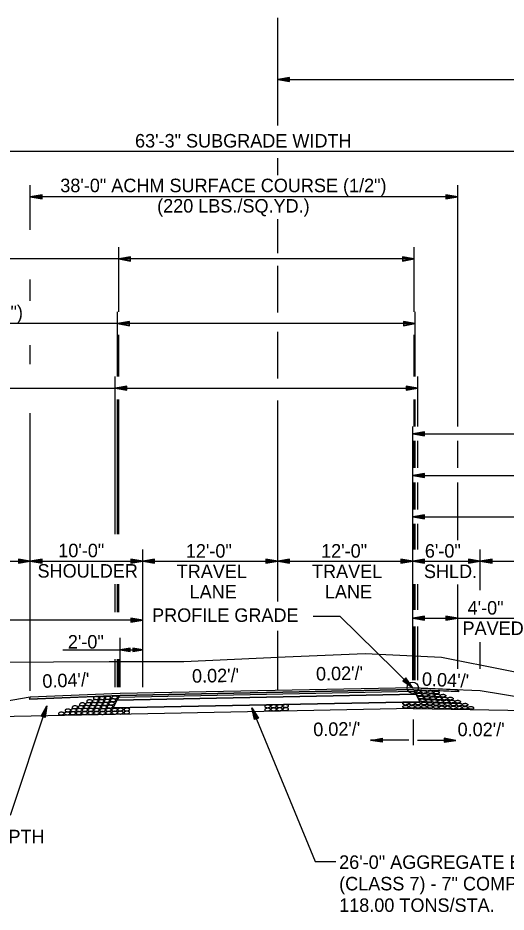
# Model space of a CAD drawing. Extents: x 1734743 to 1735935, y 759845 to 763831.
# Drawn here: x 1735678 to 1735721.4, y 763655.6 to 763735.1 of the extents above; entities that cross this region are included whole.
import ezdxf

# ---------------------------------------------------------------- set-up
doc = ezdxf.new("R2010")
doc.units = 0
for name, color, linetype in [('1', 7, 'Continuous'), ('19', 7, 'Continuous'), ('8', 7, 'Continuous'), ('Level 1', 7, 'Continuous'), ('R_Prop Surface', 7, 'Continuous')]:
    doc.layers.add(name, color=color, linetype=linetype)

# ---------------------------------------------------------------- blocks, each defined once
blk = doc.blocks.new('TM')
at = {"layer": '8'}
for p, q in [((-120.309, 21.181), (-119.787, -20.829)), ((0, 0), (-120.309, 21.181)), ((-31.382, 2.945), (-120.176, 10.512)), ((-119.787, -20.829), (0, 0)), ((-119.911, -10.826), (-31.307, -3.057))]:
    blk.add_line(p, q, dxfattribs=at)
blk = doc.blocks.new('ROCKS')
at = {"layer": '1'}
blk.add_spline([(0.013, 0.06), (0.053, 0.053), (0.107, 0.033), (0.133, 0.013), (0.133, -0.007), (0.12, -0.033), (0.107, -0.04), (0.073, -0.053), (0.033, -0.067), (0.013, -0.067), (-0.02, -0.06), (-0.06, -0.053), (-0.087, -0.047), (-0.113, -0.02), (-0.113, -0.007), (-0.107, 0.02), (-0.087, 0.033), (-0.067, 0.047), (-0.033, 0.053), (-0.02, 0.06), (0.013, 0.06)], degree=3, dxfattribs=at)

msp = doc.modelspace()

# ---------------------------------------------------------------- linework, layer by layer
at = {"layer": '19'}
for p, q in [((1735701.144, 763725.493), (1735701.144, 763735.056)), ((1735702.194, 763729.769), (1735701.144, 763729.586)), ((1735701.144, 763729.586), (1735753.144, 763729.586)), ((1735701.144, 763729.586), (1735702.194, 763729.402)), ((1735702.194, 763729.673), (1735701.424, 763729.612)), ((1735701.424, 763729.559), (1735702.194, 763729.489)), ((1735702.194, 763729.402), (1735702.194, 763729.769)), ((1735667.733, 763723.204), (1735730.82, 763723.204)), ((1735701.144, 763721.084), (1735701.144, 763722.583)), ((1735679.144, 763716.237), (1735679.144, 763720.208)), ((1735717.141, 763698.761), (1735717.141, 763720.208)), ((1735680.194, 763719.346), (1735679.144, 763719.162)), ((1735717.141, 763719.166), (1735679.144, 763719.162)), ((1735679.144, 763719.162), (1735680.194, 763718.978)), ((1735680.194, 763719.249), (1735679.424, 763719.188)), ((1735679.424, 763719.136), (1735680.194, 763719.066)), ((1735680.194, 763718.978), (1735680.194, 763719.346)), ((1735716.091, 763719.346), (1735716.091, 763718.978)), ((1735717.141, 763719.162), (1735716.091, 763719.346)), ((1735716.861, 763719.188), (1735716.091, 763719.249)), ((1735716.091, 763718.978), (1735717.141, 763719.162)), ((1735716.091, 763719.066), (1735716.861, 763719.136)), ((1735701.144, 763714.17), (1735701.144, 763717.18)), ((1735687.018, 763708.946), (1735687.018, 763714.687)), ((1735713.269, 763708.946), (1735713.269, 763714.687)), ((1735713.269, 763713.641), (1735649.356, 763713.641)), ((1735688.068, 763713.824), (1735687.018, 763713.641)), ((1735687.018, 763713.641), (1735688.067, 763713.457)), ((1735688.068, 763713.728), (1735687.298, 763713.667)), ((1735687.298, 763713.614), (1735688.067, 763713.544)), ((1735688.067, 763713.457), (1735688.068, 763713.824)), ((1735712.219, 763713.825), (1735712.219, 763713.457)), ((1735713.269, 763713.641), (1735712.219, 763713.825)), ((1735712.989, 763713.667), (1735712.219, 763713.728)), ((1735712.219, 763713.457), (1735713.269, 763713.641)), ((1735712.219, 763713.545), (1735712.989, 763713.615)), ((1735701.144, 763708.893), (1735701.144, 763713.037)), ((1735679.144, 763709.926), (1735679.144, 763711.823)), ((1735686.911, 763703.205), (1735686.911, 763708.946)), ((1735713.371, 763703.205), (1735713.371, 763708.946)), ((1735687.961, 763708.084), (1735686.911, 763707.9)), ((1735687.961, 763707.987), (1735687.191, 763707.926)), ((1735687.961, 763707.716), (1735687.961, 763708.084)), ((1735712.321, 763708.084), (1735712.321, 763707.716)), ((1735713.371, 763707.9), (1735712.321, 763708.084)), ((1735713.091, 763707.926), (1735712.321, 763707.988)), ((1735713.371, 763707.9), (1735649.25, 763707.9)), ((1735686.911, 763707.9), (1735687.961, 763707.716)), ((1735687.191, 763707.874), (1735687.961, 763707.804)), ((1735712.321, 763707.716), (1735713.371, 763707.9)), ((1735712.321, 763707.804), (1735713.091, 763707.874)), ((1735687.018, 763703.205), (1735687.018, 763706.91)), ((1735701.144, 763703.036), (1735701.144, 763707.158)), ((1735713.265, 763703.205), (1735713.268, 763706.91)), ((1735679.144, 763704.285), (1735679.144, 763705.98)), ((1735686.68, 763689.189), (1735686.68, 763703.205)), ((1735713.598, 763698.761), (1735713.598, 763703.205)), ((1735649.25, 763702.159), (1735713.598, 763702.159)), ((1735649.25, 763702.159), (1735686.68, 763702.159)), ((1735687.73, 763702.343), (1735686.68, 763702.159)), ((1735686.68, 763702.159), (1735687.73, 763701.976)), ((1735687.73, 763702.247), (1735686.96, 763702.186)), ((1735686.96, 763702.133), (1735687.73, 763702.063)), ((1735687.73, 763701.976), (1735687.73, 763702.343)), ((1735712.548, 763702.343), (1735712.548, 763701.976)), ((1735713.598, 763702.159), (1735712.548, 763702.343)), ((1735713.318, 763702.186), (1735712.548, 763702.247)), ((1735712.548, 763701.976), (1735713.598, 763702.159)), ((1735712.548, 763702.063), (1735713.318, 763702.133)), ((1735686.911, 763689.189), (1735686.911, 763701.169)), ((1735687.018, 763689.189), (1735687.018, 763701.169)), ((1735701.144, 763683.222), (1735701.144, 763701.054)), ((1735713.269, 763698.761), (1735713.269, 763701.169)), ((1735713.371, 763698.761), (1735713.371, 763701.169)), ((1735679.144, 763675.279), (1735679.144, 763699.953)), ((1735713.144, 763694.342), (1735713.144, 763698.761)), ((1735714.194, 763698.285), (1735713.144, 763698.101)), ((1735713.144, 763698.101), (1735793.144, 763698.101)), ((1735713.144, 763698.101), (1735714.194, 763697.917)), ((1735714.194, 763698.189), (1735713.424, 763698.128)), ((1735713.424, 763698.075), (1735714.194, 763698.005)), ((1735714.194, 763697.917), (1735714.194, 763698.285)), ((1735713.269, 763695.074), (1735713.269, 763697.483)), ((1735713.371, 763695.074), (1735713.371, 763697.483)), ((1735713.598, 763695.074), (1735713.598, 763697.483)), ((1735717.141, 763695.074), (1735717.141, 763697.483)), ((1735714.194, 763694.598), (1735713.144, 763694.415)), ((1735714.194, 763694.502), (1735713.424, 763694.441)), ((1735714.194, 763694.231), (1735714.194, 763694.598)), ((1735713.144, 763694.415), (1735753.144, 763694.415)), ((1735713.144, 763694.415), (1735714.194, 763694.231)), ((1735713.144, 763676.222), (1735713.144, 763694.342)), ((1735713.269, 763691.387), (1735713.269, 763693.796)), ((1735713.371, 763691.387), (1735713.371, 763693.796)), ((1735713.424, 763694.388), (1735714.194, 763694.318)), ((1735713.598, 763691.387), (1735713.598, 763693.796)), ((1735717.141, 763691.387), (1735717.141, 763693.796)), ((1735717.141, 763688.664), (1735717.141, 763691.387)), ((1735714.194, 763690.912), (1735713.144, 763690.728)), ((1735713.144, 763690.728), (1735714.194, 763690.544)), ((1735713.144, 763690.728), (1735743.144, 763690.728)), ((1735714.194, 763690.815), (1735713.424, 763690.754)), ((1735713.424, 763690.702), (1735714.194, 763690.632)), ((1735714.194, 763690.544), (1735714.194, 763690.912)), ((1735713.269, 763687.843), (1735713.269, 763690.109)), ((1735713.371, 763687.843), (1735713.371, 763690.109)), ((1735713.598, 763687.843), (1735713.598, 763690.109)), ((1735689.144, 763675.599), (1735689.144, 763687.843)), ((1735719.144, 763684.232), (1735719.144, 763687.843)), ((1735667.733, 763686.793), (1735679.144, 763686.793)), ((1735678.094, 763686.976), (1735678.094, 763686.609)), ((1735679.144, 763686.793), (1735678.094, 763686.976)), ((1735678.864, 763686.819), (1735678.094, 763686.88)), ((1735678.094, 763686.609), (1735679.144, 763686.793)), ((1735678.094, 763686.696), (1735678.864, 763686.766)), ((1735680.194, 763686.976), (1735679.144, 763686.793)), ((1735679.144, 763686.793), (1735689.144, 763686.793)), ((1735679.144, 763686.793), (1735680.194, 763686.609)), ((1735680.194, 763686.88), (1735679.424, 763686.819)), ((1735679.424, 763686.766), (1735680.194, 763686.696)), ((1735680.194, 763686.609), (1735680.194, 763686.976)), ((1735688.094, 763686.976), (1735688.094, 763686.609)), ((1735689.144, 763686.793), (1735688.094, 763686.976)), ((1735688.864, 763686.819), (1735688.094, 763686.88)), ((1735688.094, 763686.609), (1735689.144, 763686.793)), ((1735688.094, 763686.696), (1735688.864, 763686.766)), ((1735690.194, 763686.976), (1735689.144, 763686.793)), ((1735689.144, 763686.793), (1735701.144, 763686.793)), ((1735689.144, 763686.793), (1735690.194, 763686.609)), ((1735690.194, 763686.88), (1735689.424, 763686.819)), ((1735689.424, 763686.766), (1735690.194, 763686.696)), ((1735690.194, 763686.609), (1735690.194, 763686.976)), ((1735700.094, 763686.976), (1735700.094, 763686.609)), ((1735701.144, 763686.793), (1735700.094, 763686.976)), ((1735700.864, 763686.819), (1735700.094, 763686.88)), ((1735700.094, 763686.609), (1735701.144, 763686.793)), ((1735700.094, 763686.696), (1735700.864, 763686.766)), ((1735702.194, 763686.976), (1735701.144, 763686.793)), ((1735701.144, 763686.793), (1735713.144, 763686.793)), ((1735701.144, 763686.793), (1735702.194, 763686.609)), ((1735702.194, 763686.88), (1735701.424, 763686.819)), ((1735701.424, 763686.766), (1735702.194, 763686.696)), ((1735702.194, 763686.609), (1735702.194, 763686.976)), ((1735712.094, 763686.976), (1735712.094, 763686.609)), ((1735713.144, 763686.793), (1735712.094, 763686.976)), ((1735712.864, 763686.819), (1735712.094, 763686.88)), ((1735712.094, 763686.609), (1735713.144, 763686.793)), ((1735712.094, 763686.696), (1735712.864, 763686.766)), ((1735714.194, 763686.976), (1735713.144, 763686.793)), ((1735713.144, 763686.793), (1735719.144, 763686.793)), ((1735713.144, 763686.793), (1735714.194, 763686.609)), ((1735714.194, 763686.88), (1735713.424, 763686.819)), ((1735713.424, 763686.766), (1735714.194, 763686.696)), ((1735714.194, 763686.609), (1735714.194, 763686.976)), ((1735718.094, 763686.976), (1735718.094, 763686.609)), ((1735719.144, 763686.793), (1735718.094, 763686.976)), ((1735718.864, 763686.819), (1735718.094, 763686.88)), ((1735718.094, 763686.609), (1735719.144, 763686.793)), ((1735718.094, 763686.696), (1735718.864, 763686.766)), ((1735720.194, 763686.976), (1735719.144, 763686.793)), ((1735719.144, 763686.793), (1735730.82, 763686.793)), ((1735719.144, 763686.793), (1735720.194, 763686.609)), ((1735720.194, 763686.88), (1735719.424, 763686.819)), ((1735719.424, 763686.766), (1735720.194, 763686.696)), ((1735720.194, 763686.609), (1735720.194, 763686.976)), ((1735686.68, 763682.279), (1735686.68, 763684.758)), ((1735686.911, 763682.279), (1735686.911, 763684.758)), ((1735687.018, 763682.279), (1735687.018, 763684.758)), ((1735713.269, 763682.46), (1735713.269, 763684.753)), ((1735713.371, 763682.46), (1735713.371, 763684.753)), ((1735713.598, 763682.46), (1735713.598, 763684.758)), ((1735717.141, 763677.227), (1735717.141, 763684.714)), ((1735714.194, 763681.92), (1735713.144, 763681.736)), ((1735714.194, 763681.824), (1735713.424, 763681.763)), ((1735714.194, 763681.553), (1735714.194, 763681.92)), ((1735716.091, 763681.92), (1735716.091, 763681.553)), ((1735717.141, 763681.736), (1735716.091, 763681.92)), ((1735716.861, 763681.763), (1735716.091, 763681.824)), ((1735689.144, 763681.561), (1735659.144, 763681.561)), ((1735688.094, 763681.745), (1735688.094, 763681.377)), ((1735689.144, 763681.561), (1735688.094, 763681.745)), ((1735688.864, 763681.587), (1735688.094, 763681.648)), ((1735688.094, 763681.377), (1735689.144, 763681.561)), ((1735688.094, 763681.465), (1735688.864, 763681.535)), ((1735713.144, 763681.736), (1735714.194, 763681.553)), ((1735713.144, 763681.736), (1735723.251, 763681.736)), ((1735713.269, 763676.222), (1735713.269, 763680.998)), ((1735713.371, 763676.227), (1735713.371, 763680.998)), ((1735713.424, 763681.71), (1735714.194, 763681.64)), ((1735713.598, 763676.222), (1735713.598, 763680.998)), ((1735716.091, 763681.553), (1735717.141, 763681.736)), ((1735716.091, 763681.64), (1735716.861, 763681.71)), ((1735701.144, 763675.314), (1735701.144, 763680.609)), ((1735687.144, 763675.599), (1735687.144, 763679.974)), ((1735719.144, 763677.227), (1735719.144, 763679.594)), ((1735682.036, 763678.916), (1735689.144, 763678.916)), ((1735688.039, 763679.073), (1735687.144, 763678.916)), ((1735687.144, 763678.916), (1735688.039, 763678.76)), ((1735688.039, 763678.998), (1735687.383, 763678.939)), ((1735687.383, 763678.894), (1735688.039, 763678.842)), ((1735688.039, 763678.76), (1735688.039, 763679.073)), ((1735688.25, 763679.073), (1735688.25, 763678.76)), ((1735689.144, 763678.916), (1735688.25, 763679.073)), ((1735688.906, 763678.939), (1735688.25, 763678.991)), ((1735688.25, 763678.76), (1735689.144, 763678.916)), ((1735688.25, 763678.835), (1735688.906, 763678.894)), ((1735686.68, 763675.599), (1735686.68, 763678.078)), ((1735686.911, 763675.599), (1735686.911, 763678.078)), ((1735687.018, 763675.599), (1735687.018, 763678.078)), ((1735712.523, 763676.42), (1735712.269, 763676.158)), ((1735712.33, 763676.219), (1735712.925, 763675.729)), ((1735712.96, 763675.764), (1735712.462, 763676.35)), ((1735713.144, 763675.554), (1735712.523, 763676.42)), ((1735713.144, 763675.554), (1735687.144, 763675.034)), ((1735712.269, 763676.158), (1735713.144, 763675.554)), ((1735713.144, 763675.554), (1735719.144, 763675.314)), ((1735679.144, 763674.714), (1735659.144, 763671.381)), ((1735687.148, 763674.868), (1735679.059, 763674.544)), ((1735687.144, 763675.034), (1735679.144, 763674.714)), ((1735713.433, 763674.976), (1735686.85, 763674.445)), ((1735686.85, 763674.445), (1735713.433, 763674.976)), ((1735713.433, 763674.976), (1735686.85, 763674.445)), ((1735686.976, 763674.698), (1735686.85, 763674.445)), ((1735713.309, 763675.224), (1735686.976, 763674.698)), ((1735713.309, 763675.224), (1735686.976, 763674.698)), ((1735713.144, 763675.388), (1735687.148, 763674.868)), ((1735713.144, 763675.388), (1735717.226, 763675.224)), ((1735713.229, 763675.384), (1735713.309, 763675.224)), ((1735713.309, 763675.224), (1735713.433, 763674.976)), ((1735713.433, 763674.976), (1735713.309, 763675.224)), ((1735713.433, 763674.976), (1735713.763, 763674.316)), ((1735713.763, 763674.316), (1735713.433, 763674.976)), ((1735719.144, 763675.314), (1735730.82, 763673.368)), ((1735677.384, 763664.247), (1735680.617, 763673.953)), ((1735680.113, 763673.017), (1735680.617, 763673.953)), ((1735680.617, 763673.953), (1735680.458, 763672.898)), ((1735686.85, 763674.445), (1735686.513, 763673.771)), ((1735713.763, 763674.316), (1735686.513, 763673.771)), ((1735686.513, 763673.771), (1735713.763, 763674.316)), ((1735685.18, 763673.161), (1735667.733, 763672.813)), ((1735680.195, 763672.99), (1735680.502, 763673.697)), ((1735680.549, 763673.682), (1735680.372, 763672.933)), ((1735713.174, 763673.721), (1735685.18, 763673.161)), ((1735698.851, 763673.758), (1735704.456, 763660.125)), ((1735699.081, 763672.72), (1735698.851, 763673.758)), ((1735698.851, 763673.758), (1735699.42, 763672.856)), ((1735699.161, 763672.754), (1735698.931, 763673.49)), ((1735698.977, 763673.509), (1735699.332, 763672.826)), ((1735713.174, 763673.721), (1735730.82, 763673.368)), ((1735680.458, 763672.898), (1735680.113, 763673.017)), ((1735699.42, 763672.856), (1735699.081, 763672.72)), ((1735713.181, 763672.719), (1735713.181, 763670.466)), ((1735712.802, 763670.882), (1735709.381, 763670.882)), ((1735713.56, 763670.882), (1735716.981, 763670.882)), ((1735704.456, 763660.125), (1735706.298, 763660.125))]:
    msp.add_line(p, q, dxfattribs=at)
for points in [[(1735704.3, 763681.922), (1735706.655, 763681.922), (1735713.144, 763675.554)], [(1735622.159, 763677.71), (1735655.246, 763677.926), (1735666.794, 763678.266), (1735670.748, 763677.763), (1735676.229, 763677.824), (1735686.167, 763677.887), (1735692.806, 763677.871), (1735701.795, 763678.301), (1735708.913, 763678.606)], [(1735708.913, 763678.606), (1735715.706, 763678.266), (1735727.595, 763675.886), (1735741.182, 763670.785), (1735752.088, 763667.228)], [(1735687.059, 763674.864), (1735713.144, 763675.388), (1735717.148, 763675.264), (1735717.112, 763675.353), (1735713.144, 763675.554), (1735687.144, 763675.034), (1735679.144, 763674.714), (1735679.059, 763674.544), (1735687.059, 763674.864)], [(1735713.309, 763675.224), (1735686.976, 763674.698), (1735686.976, 763674.698), (1735687.059, 763674.864), (1735687.059, 763674.864), (1735687.148, 763674.868), (1735713.144, 763675.388), (1735713.229, 763675.384), (1735713.229, 763675.384), (1735713.309, 763675.224), (1735713.309, 763675.224), (1735713.309, 763675.224)]]:
    msp.add_lwpolyline(points, dxfattribs=at)
msp.add_circle((1735713.144, 763675.554), 0.5, dxfattribs=at)
at = {"layer": 'R_Prop Surface'}
for p, q in [((1735679.144, 763674.714), (1735679.059, 763674.544)), ((1735686.976, 763674.698), (1735686.846, 763674.439)), ((1735687.059, 763674.864), (1735686.976, 763674.698)), ((1735717.141, 763675.394), (1735717.226, 763675.224)), ((1735686.846, 763674.439), (1735686.513, 763673.771))]:
    msp.add_line(p, q, dxfattribs=at)

# ---------------------------------------------------------------- block references
at = {"layer": '19', "xscale": 0.008761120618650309}
for p, yscale, rotation in [((1735709.378, 763670.878), -0.008761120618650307, -179.20057588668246), ((1735716.981, 763670.878), 0.008761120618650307, -0.7994241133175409)]:
    msp.add_blockref('TM', p, dxfattribs=dict(at, yscale=yscale, rotation=rotation))
at = {"layer": 'Level 1'}
for p, xscale, yscale, rotation in [((1735684.996, 763674.642), 2.011654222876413, 2.0116542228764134, 2.041282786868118), ((1735685.515, 763674.642), 2.011654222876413, 2.0116542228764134, 2.041282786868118), ((1735686.024, 763674.66), 2.011654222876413, 2.0116542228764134, 2.041282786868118), ((1735686.635, 763674.696), 2.011654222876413, 2.0116542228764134, 2.041282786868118), ((1735713.611, 763675.217), 2.0116542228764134, -2.011654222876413, 177.9586193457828), ((1735713.735, 763674.959), 2.0116542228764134, -2.011654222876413, 177.9586193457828), ((1735713.88, 763674.698), 2.0116542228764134, -2.011654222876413, 177.9586193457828), ((1735714.143, 763675.189), 2.0116542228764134, -2.011654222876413, 177.9586193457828), ((1735714.261, 763674.924), 2.0116542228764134, -2.011654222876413, 177.9586193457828), ((1735714.425, 763674.663), 2.0116542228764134, -2.011654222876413, 177.9586193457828), ((1735714.743, 763675.173), 2.011654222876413, -2.0116542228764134, 177.95871721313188), ((1735714.83, 763674.912), 2.011654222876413, -2.0116542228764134, 177.95871721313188), ((1735714.948, 763674.636), 2.011654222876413, -2.0116542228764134, 177.95871721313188), ((1735715.261, 763675.134), 2.011654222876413, -2.0116542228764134, 177.95871721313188), ((1735715.352, 763674.866), 2.011654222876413, -2.0116542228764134, 177.95871721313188), ((1735715.491, 763674.609), 2.011654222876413, -2.0116542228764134, 177.95871721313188), ((1735715.857, 763674.847), 2.011654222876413, -2.0116542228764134, 177.95871721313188), ((1735715.996, 763674.594), 2.011654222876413, -2.0116542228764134, 177.95871721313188), ((1735716.507, 763674.592), 2.011654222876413, -2.0116542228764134, 177.95871721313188), ((1735683.106, 763673.831), 2.011654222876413, 2.0116542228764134, 2.041282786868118), ((1735683.619, 763673.837), 2.011654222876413, 2.0116542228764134, 2.041282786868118), ((1735683.762, 763674.088), 2.011654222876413, 2.0116542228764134, 2.041282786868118), ((1735684.128, 763673.855), 2.011654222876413, 2.0116542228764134, 2.041282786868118), ((1735684.273, 763674.105), 2.011654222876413, 2.0116542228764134, 2.041282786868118), ((1735684.404, 763674.364), 2.011654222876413, 2.0116542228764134, 2.041282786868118), ((1735684.637, 763673.849), 2.011654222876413, 2.0116542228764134, 2.041282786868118), ((1735684.782, 763674.108), 2.011654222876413, 2.0116542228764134, 2.041282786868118), ((1735684.91, 763674.375), 2.011654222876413, 2.0116542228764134, 2.041282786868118), ((1735685.155, 763673.854), 2.011654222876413, 2.0116542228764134, 2.041282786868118), ((1735685.301, 763674.11), 2.011654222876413, 2.0116542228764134, 2.041282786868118), ((1735685.427, 763674.373), 2.011654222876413, 2.0116542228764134, 2.041282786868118), ((1735685.67, 763673.836), 2.011654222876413, 2.0116542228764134, 2.041282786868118), ((1735685.808, 763674.12), 2.011654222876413, 2.0116542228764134, 2.041282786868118), ((1735685.946, 763674.392), 2.011654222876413, 2.0116542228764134, 2.041282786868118), ((1735686.212, 763673.877), 2.011654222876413, 2.0116542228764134, 2.041282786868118), ((1735686.359, 763674.155), 2.011654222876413, 2.0116542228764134, 2.041282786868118), ((1735686.488, 763674.447), 2.011654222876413, 2.0116542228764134, 2.041282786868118), ((1735700.219, 763673.901), 2.011654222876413, 2.0116542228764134, 3.0987721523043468), ((1735700.762, 763673.913), 2.011654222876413, 2.0116542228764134, 3.0987721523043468), ((1735701.284, 763673.924), 2.011654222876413, 2.0116542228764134, 3.0987721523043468), ((1735701.826, 763673.936), 2.011654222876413, 2.0116542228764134, 3.0987721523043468), ((1735712.526, 763674.149), 2.0116542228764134, -2.011654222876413, 177.9586193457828), ((1735712.531, 763673.869), 2.0116542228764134, -2.011654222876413, 177.9586193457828), ((1735713.097, 763674.147), 2.0116542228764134, -2.011654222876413, 177.9586193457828), ((1735713.101, 763673.867), 2.0116542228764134, -2.011654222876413, 177.9586193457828), ((1735713.619, 763673.865), 2.0116542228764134, -2.011654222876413, 177.9586193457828), ((1735713.62, 763674.159), 2.0116542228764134, -2.011654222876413, 177.9586193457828), ((1735714.027, 763674.449), 2.0116542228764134, -2.011654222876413, 177.9586193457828), ((1735714.155, 763673.863), 2.0116542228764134, -2.011654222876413, 177.9586193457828), ((1735714.156, 763674.157), 2.0116542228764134, -2.011654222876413, 177.9586193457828), ((1735714.568, 763674.394), 2.0116542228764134, -2.011654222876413, 177.9586193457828), ((1735714.689, 763673.861), 2.0116542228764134, -2.011654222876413, 177.9586193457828), ((1735714.69, 763674.132), 2.0116542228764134, -2.011654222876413, 177.9586193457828), ((1735715.094, 763674.379), 2.011654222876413, -2.0116542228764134, 177.95871721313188), ((1735715.232, 763673.842), 2.011654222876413, -2.0116542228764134, 177.95871721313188), ((1735715.233, 763674.113), 2.011654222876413, -2.0116542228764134, 177.95871721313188), ((1735715.62, 763674.351), 2.011654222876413, -2.0116542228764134, 177.95871721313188), ((1735715.738, 763674.094), 2.011654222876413, -2.0116542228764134, 177.95871721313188), ((1735715.738, 763673.814), 2.011654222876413, -2.0116542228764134, 177.95871721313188), ((1735716.131, 763674.346), 2.011654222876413, -2.0116542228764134, 177.95871721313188), ((1735716.249, 763674.094), 2.011654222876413, -2.0116542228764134, 177.95871721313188), ((1735716.262, 763673.818), 2.011654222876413, -2.0116542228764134, 177.95871721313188), ((1735716.643, 763674.33), 2.011654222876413, -2.0116542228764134, 177.95871721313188), ((1735716.775, 763674.069), 2.011654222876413, -2.0116542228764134, 177.95871721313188), ((1735716.775, 763673.794), 2.011654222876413, -2.0116542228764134, 177.95871721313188), ((1735717.152, 763674.318), 2.011654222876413, -2.0116542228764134, 177.95871721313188), ((1735717.289, 763674.063), 2.011654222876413, -2.0116542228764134, 177.95871721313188), ((1735717.289, 763673.783), 2.011654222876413, -2.0116542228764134, 177.95871721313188), ((1735717.814, 763674.049), 2.011654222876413, -2.0116542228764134, 177.95871721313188), ((1735717.814, 763673.779), 2.011654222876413, -2.0116542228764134, 177.95871721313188), ((1735718.327, 763673.77), 2.011654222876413, -2.0116542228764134, 177.95871721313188), ((1735681.891, 763673.266), 2.011654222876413, 2.0116542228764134, 2.041282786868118), ((1735682.404, 763673.278), 2.011654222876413, 2.0116542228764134, 2.041282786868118), ((1735682.46, 763673.542), 2.011654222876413, 2.0116542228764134, 2.041282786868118), ((1735682.92, 763673.293), 2.011654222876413, 2.0116542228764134, 2.041282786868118), ((1735682.976, 763673.568), 2.011654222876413, 2.0116542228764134, 2.041282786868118), ((1735683.44, 763673.309), 2.011654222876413, 2.0116542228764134, 2.041282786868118), ((1735683.48, 763673.578), 2.011654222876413, 2.0116542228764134, 2.041282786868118), ((1735683.958, 763673.305), 2.011654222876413, 2.0116542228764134, 2.041282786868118), ((1735683.986, 763673.588), 2.011654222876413, 2.0116542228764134, 2.041282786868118), ((1735684.496, 763673.589), 2.011654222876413, 2.0116542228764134, 2.041282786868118), ((1735684.496, 763673.312), 2.011654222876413, 2.0116542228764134, 2.041282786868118), ((1735685.016, 763673.588), 2.011654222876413, 2.0116542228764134, 2.041282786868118), ((1735685.017, 763673.317), 2.011654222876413, 2.0116542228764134, 2.041282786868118), ((1735685.549, 763673.573), 2.011654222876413, 2.0116542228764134, 2.041282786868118), ((1735685.55, 763673.312), 2.011654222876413, 2.0116542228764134, 2.041282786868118), ((1735686.083, 763673.592), 2.011654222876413, 2.0116542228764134, 2.041282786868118), ((1735686.084, 763673.327), 2.011654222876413, 2.0116542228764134, 2.041282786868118), ((1735686.619, 763673.594), 2.011654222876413, 2.0116542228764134, 2.041282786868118), ((1735686.62, 763673.338), 2.011654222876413, 2.0116542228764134, 2.041282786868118), ((1735687.138, 763673.35), 2.011654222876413, 2.0116542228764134, 2.041282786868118), ((1735687.142, 763673.62), 2.011654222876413, 2.0116542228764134, 2.041282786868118), ((1735687.708, 763673.36), 2.011654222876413, 2.0116542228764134, 2.041282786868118), ((1735687.712, 763673.625), 2.011654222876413, 2.0116542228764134, 2.041282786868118), ((1735700.22, 763673.621), 2.011654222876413, 2.0116542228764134, 3.0987721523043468), ((1735700.763, 763673.633), 2.011654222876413, 2.0116542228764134, 3.0987721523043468), ((1735701.285, 763673.644), 2.011654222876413, 2.0116542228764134, 3.0987721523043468), ((1735701.827, 763673.656), 2.011654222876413, 2.0116542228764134, 3.0987721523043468)]:
    msp.add_blockref('ROCKS', p, dxfattribs=dict(at, xscale=xscale, yscale=yscale, rotation=rotation))

# ---------------------------------------------------------------- texts
at = {"layer": '19'}
for s, p in [('63\'-3" SUBGRADE WIDTH', (1735688.458, 763723.541)), ('38\'-0" ACHM SURFACE COURSE (1/2")', (1735681.814, 763719.573)), ('(220 LBS./SQ.YD.)', (1735690.422, 763717.761)), ('26\'-5 1/2" ACHM BINDER COURSE (1")', (1735649.765, 763708.305)), ('10\'-0"', (1735681.636, 763687.147)), ('12\'-0"', (1735692.973, 763687.108)), ('12\'-0"', (1735704.996, 763687.108)), ('6\'-0"', (1735714.217, 763687.109)), ('SHOULDER', (1735679.793, 763685.334)), ('TRAVEL', (1735692.165, 763685.295)), ('TRAVEL', (1735704.188, 763685.295)), ('SHLD.', (1735714.136, 763685.297)), ('LANE', (1735693.308, 763683.483)), ('LANE', (1735705.331, 763683.483)), ('PROFILE GRADE', (1735689.974, 763681.404)), ('4\'-0"', (1735718.019, 763682.053)), ('PAVED', (1735717.565, 763680.241)), ('2\'-0"', (1735682.486, 763679.035)), ("0.02'/'", (1735717.126, 763671.25))]:
    msp.add_text(s, height=1.2, dxfattribs=at).set_placement(p)
for s, rotation, p in [("0.02'/'", 1.09311, (1735693.535, 763675.996)), ("0.02'/'", 1.09311, (1735704.554, 763676.188)), ("0.04'/'", 2.16019, (1735680.244, 763675.535)), ("0.04'/'", 357.38867, (1735713.936, 763675.742)), ("0.02'/'", 1.0121, (1735704.309, 763671.25)), ('(CLASS 7) - VAR. COMPACTED DEPTH', 360, (1735650.995, 763661.735)), ('26\'-0" AGGREGATE BASE COURSE', 360, (1735706.601, 763659.464)), ('(CLASS 7) - 7" COMPACTED DEPTH', 360, (1735706.601, 763657.552)), ('118.00 TONS/STA.', 360, (1735706.601, 763655.64))]:
    msp.add_text(s, height=1.2, rotation=rotation, dxfattribs=at).set_placement(p)

doc.saveas('drawing.dxf')
